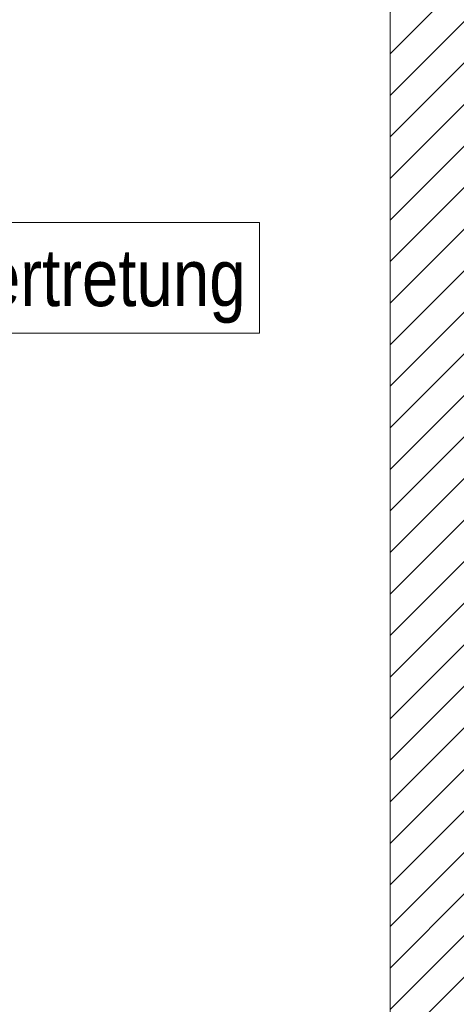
# Model space of a CAD drawing. Header units: metres. Extents: x -89 to 754, y -195 to 69.
# Tile 283 of 327: x 28.51 to 29.85, y 50.53 to 53.55. Entities that reach past the tile are written whole.
import ezdxf

# ---------------------------------------------------------------- set-up
doc = ezdxf.new("R2010")
doc.units = ezdxf.units.M
doc.header["$MEASUREMENT"] = 0
doc.layers.add('10 Wand außen', color=7, linetype='Continuous')
doc.layers.add('80 Raum 50stel', color=7, linetype='Continuous')
doc.styles.add('ERSTELLTER_STIL_3', font='ARIALN.TTF')

msp = doc.modelspace()

# ---------------------------------------------------------------- hatches: boundary and pattern name
at = {"layer": '10 Wand außen', "linetype": 'Continuous', "lineweight": 18, "true_color": 0x1f1f1f}
h = msp.add_hatch(dxfattribs=at)
h.set_pattern_fill('Mauerziegel_0001', color=250, style=0, pattern_type=2)
h.set_pattern_definition([(45, (0, 0), (-0.06363961, 0.06363961), [])])
h.paths.add_polyline_path([(29.8833, 47.1919), (29.8833, 54.8019), (29.6433, 54.8019), (29.6433, 47.1919)])

# ---------------------------------------------------------------- linework, layer by layer
at = {"layer": '10 Wand außen', "color": 7, "linetype": 'Continuous', "lineweight": 9, "flags": 128}
msp.add_lwpolyline([(29.6433, 54.8019), (29.6433, 47.1919)], dxfattribs=at)
at = {"layer": '80 Raum 50stel', "color": 8, "linetype": 'Continuous', "lineweight": 18, "flags": 128}
msp.add_lwpolyline([(27.5639, 52.5893), (29.2422, 52.5893), (29.2422, 52.9275), (27.5639, 52.9275), (27.5639, 52.5893)], close=True, dxfattribs=at)

# ---------------------------------------------------------------- texts
at = {"layer": '80 Raum 50stel', "color": 7, "linetype": 'Continuous', "lineweight": 9, "insert": (27.5889, 52.6189), "char_height": 0.125, "attachment_point": 7, "style": 'ERSTELLTER_STIL_3'}
msp.add_mtext('\\A1;{\\pql;\\fArial Narrow|b0|i0|c0|p0;\\W1.000000;0.0\\fArial Narrow|b0|i0|c0|p0;\\W1.000000;3\\fArial Narrow|b0|i0|c0|p0;\\W1.000000; \\fArial Narrow|b0|i0|c0|p0;\\H1.400000x;\\W1.000000;Stellvertretung}', dxfattribs=at)

doc.saveas('drawing.dxf')
